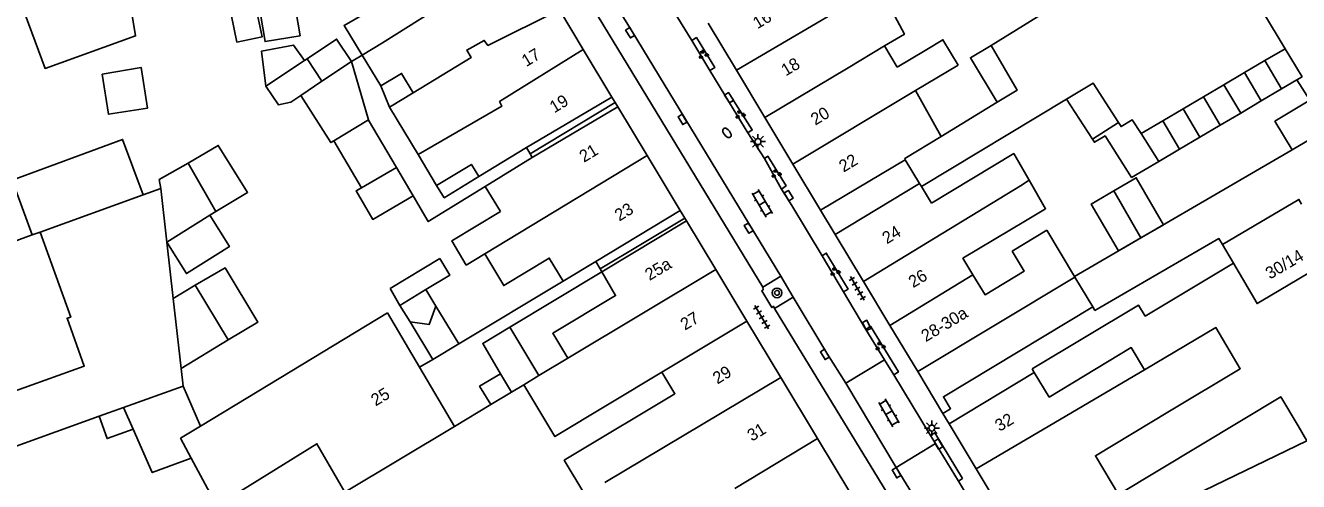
# Model space of a CAD drawing. Extents: x 132998 to 136004, y 396998 to 398512.
# Drawn here: x 134473 to 134578.1, y 397528 to 397565.7 of the extents above; entities that cross this region are included whole.
import ezdxf

# ---------------------------------------------------------------- set-up
doc = ezdxf.new("R2010")
doc.units = 0
for name, color, linetype in [('gg-afsc-erfafscheiding', 7, 'Continuous'), ('gg-afsc-muur', 7, 'Continuous'), ('gg-anno-huisnummerreeks BGT', 7, 'Continuous'), ('gg-bbg-bijgebouw', 7, 'Continuous'), ('gg-bbg-gedigitaliseerde bebouwing', 7, 'Continuous'), ('gg-bbg-gedigitaliseerde bebouwing onder overbouw', 7, 'Continuous'), ('gg-bbg-gedigitaliseerde bijgebouw', 7, 'Continuous'), ('gg-bbg-gedigitaliseerde overbouw', 7, 'Continuous'), ('gg-bbg-hoofdgebouw', 7, 'Continuous'), ('gg-bbg-luifel en loopbrug', 7, 'Continuous'), ('gg-bbg-onder overbouw', 7, 'Continuous'), ('gg-bbg-pand overbouw', 7, 'Continuous'), ('gg-bbg-tussenscheiding', 7, 'Continuous'), ('gg-bbg-tussenscheiding niveau 01', 7, 'Continuous'), ('gg-knt-verharding', 7, 'Continuous'), ('gg-knt-verharding nz', 7, 'Continuous'), ('gt-bbg-plantopografie pand', 7, 'Continuous'), ('gt-symb-boom', 7, 'Continuous'), ('gt-symb-brandkraan', 7, 'Continuous'), ('gt-symb-groenvak', 7, 'Continuous'), ('gt-symb-klinker verharding', 7, 'Continuous'), ('gt-symb-kolk', 7, 'Continuous'), ('gt-symb-lichtmast', 7, 'Continuous'), ('gt-symb-tegel verharding', 7, 'Continuous')]:
    doc.layers.add(name, color=color, linetype=linetype)

# ---------------------------------------------------------------- blocks, each defined once
blk = doc.blocks.new('gt0-GRVAK')
at = {"layer": 'gt-symb-groenvak'}
for p, q in [((-0.11, 0.19), (-0.23, 0.24)), ((-0.18, 0.15), (0.09, 0.15)), ((-0.09, 0.21), (-0.16, 0.32)), ((-0.05, 0.21), (-0.05, 0.39)), ((0, 0.21), (0.06, 0.32)), ((0.02, 0.19), (0.13, 0.24)), ((0.26, -0.05), (0.2, 0.06)), ((0.31, -0.05), (0.31, 0.13)), ((0.35, -0.05), (0.41, 0.06)), ((-0.24, -0.23), (-0.36, -0.18)), ((-0.32, -0.26), (-0.05, -0.26)), ((-0.23, -0.21), (-0.29, -0.09)), ((-0.18, -0.2), (-0.18, -0.02)), ((-0.14, -0.21), (-0.07, -0.09)), ((-0.12, -0.23), (0, -0.18)), ((0.24, -0.07), (0.12, -0.02)), ((0.17, -0.11), (0.44, -0.11)), ((0.37, -0.07), (0.49, -0.02))]:
    blk.add_line(p, q, dxfattribs=at)
blk = doc.blocks.new('gt0-KL1')
at = {"layer": 'gt-symb-klinker verharding'}
for p, q in [((-1.15, 0.3), (1.15, 0.3)), ((-1, -0.3), (-1, 0.3)), ((-0.5, 0.3), (-0.5, 0.45)), ((0, -0.3), (0, 0.3)), ((0.5, 0.3), (0.5, 0.45)), ((1, -0.3), (1, 0.3)), ((-1.15, -0.3), (1.15, -0.3)), ((-0.5, -0.45), (-0.5, -0.3)), ((0.5, -0.45), (0.5, -0.3))]:
    blk.add_line(p, q, dxfattribs=at)
blk = doc.blocks.new('gt0-LMAST')
at = {"layer": 'gt-symb-lichtmast'}
for p, q in [((-0.18, 0.17), (-0.45, 0.44)), ((-0.01, 0.25), (-0.01, 0.62)), ((0.17, 0.17), (0.44, 0.44)), ((-0.26, 0), (-0.63, 0)), ((-0.18, -0.18), (-0.45, -0.45)), ((-0.01, -0.25), (-0.01, -0.63)), ((0.44, -0.45), (0.17, -0.18)), ((0.24, 0), (0.62, 0))]:
    blk.add_line(p, q, dxfattribs=at)
blk.add_circle((-0.01, 0), 0.25, dxfattribs=at)
blk = doc.blocks.new('gt0-KOLK')
at = {"layer": 'gt-symb-kolk'}
blk.add_lwpolyline([(0, 0), (0.38, 0), (0.38, 0.4), (-0.37, 0.4), (-0.37, 0), (0, 0)], dxfattribs=at)
blk = doc.blocks.new('gt0-BOOM')
at = {"layer": 'gt-symb-boom'}
for radius in [0.4, 0.2]:
    blk.add_circle((0, 0), radius, dxfattribs=at)
blk = doc.blocks.new('gt0-TEG1')
at = {"layer": 'gt-symb-tegel verharding'}
for p, q in [((-1.12, 0), (1.13, 0)), ((-0.9, -0.25), (-0.9, 0.25)), ((-0.45, -0.25), (-0.45, 0.25)), ((0, -0.25), (0, 0.25)), ((0.45, -0.25), (0.45, 0.25)), ((0.9, -0.25), (0.9, 0.25))]:
    blk.add_line(p, q, dxfattribs=at)
blk = doc.blocks.new('gt0-BR')
at = {"layer": 'gt-symb-brandkraan'}
for centre, radius, start, end in [((-0.24, 0), 0.206, 107.5669, 252.4331), ((0.6, -2.66), 3, 106.892, 107.5669), ((0, -0.69), 0.938, 73.108, 106.892), ((-0.6, -2.66), 3, 72.4331, 73.108), ((0.24, 0), 0.206, 287.567, 72.4331), ((0.6, 2.66), 3, 252.4331, 253.108), ((0, 0.69), 0.938, 253.108, 286.8921), ((-0.6, 2.66), 3, 286.8921, 287.567)]:
    blk.add_arc(centre, radius, start, end, dxfattribs=at)

msp = doc.modelspace()

# ---------------------------------------------------------------- linework, layer by layer
at = {"layer": 'gg-afsc-erfafscheiding'}
for p, q in [((134552.72, 397564.04), (134559.96, 397568.52)), ((134499.91, 397562.71), (134500.8, 397563.24)), ((134502.32, 397560.71), (134503.04, 397558.96)), ((134546.98, 397552.39), (134558.96, 397559.6)), ((134548.6, 397556.53), (134553.22, 397559.35)), ((134473.55, 397548.41), (134461.32, 397543.98)), ((134520.57, 397545.36), (134512.98, 397540.79)), ((134517.38, 397544.6), (134508.76, 397539.42)), ((134506.62, 397538.13), (134505.53, 397537.48)), ((134511.41, 397534.4), (134508.4, 397532.6))]:
    msp.add_line(p, q, dxfattribs=at)
for points in [[(134510.41, 397553.23), (134507.56, 397551.47), (134506.94, 397552.49)], [(134510.95, 397552.4), (134506.25, 397549.5), (134504.99, 397551.64)]]:
    msp.add_lwpolyline(points, dxfattribs=at)
at = {"layer": 'gg-afsc-muur'}
msp.add_line((134577.58, 397555.44), (134559.62, 397544.98), dxfattribs=at)
at = {"layer": 'gg-bbg-bijgebouw'}
msp.add_lwpolyline([(134584.08, 397558.68), (134583.81, 397559.09), (134577.58, 397555.44)], dxfattribs=at)
at = {"layer": 'gg-bbg-gedigitaliseerde bebouwing'}
for p, q in [((134502.32, 397560.71), (134500.8, 397563.24)), ((134544.98, 397562.25), (134543.93, 397564.01)), ((134547.29, 397563.63), (134544.98, 397562.25)), ((134550, 397562.42), (134546.48, 397560.32)), ((134505, 397560.14), (134503.04, 397558.96)), ((134548.6, 397556.53), (134546.48, 397560.32)), ((134503.04, 397558.96), (134505.41, 397555.03)), ((134545.59, 397554.7), (134548.6, 397556.53)), ((134505.41, 397555.03), (134506.94, 397552.49)), ((134510.41, 397553.23), (134514.35, 397555.61)), ((134510.95, 397552.4), (134514.84, 397554.8)), ((134545.64, 397554.6), (134545.59, 397554.7)), ((134546.98, 397552.39), (134546.82, 397552.64)), ((134510.95, 397552.4), (134512.2, 397550.33)), ((134547.8, 397551.03), (134546.98, 397552.39)), ((134557.32, 397548.8), (134554.45, 397547.07)), ((134559.62, 397544.98), (134557.32, 397548.8)), ((134510.91, 397546.83), (134509.39, 397545.91)), ((134517.38, 397544.6), (134520.07, 397546.22)), ((134559.64, 397544.93), (134559.62, 397544.98)), ((134492.25, 397535.53), (134502.89, 397541.97)), ((134502.89, 397541.97), (134505.53, 397537.48)), ((134517.77, 397538.22), (134515.38, 397536.79)), ((134505.53, 397537.48), (134508.4, 397532.6)), ((134556.29, 397537.06), (134556.11, 397537.36)), ((134492.25, 397535.53), (134487.45, 397532.63))]:
    msp.add_line(p, q, dxfattribs=at)
for points in [[(134500.8, 397563.24), (134499.3, 397565.7), (134505.46, 397569.28)], [(134544.56, 397566.88), (134545.57, 397564.97), (134543.93, 397564.01)], [(134550, 397562.42), (134548.74, 397564.51), (134547.29, 397563.63)], [(134502.32, 397560.71), (134504.04, 397561.74), (134505, 397560.14)], [(134547.8, 397551.03), (134554.59, 397555.12), (134555.86, 397552.92)], [(134510.41, 397553.23), (134509.81, 397554.22), (134506.94, 397552.49)], [(134555.86, 397552.92), (134557.22, 397550.57), (134555.57, 397549.58)], [(134512.2, 397550.33), (134508.18, 397547.91), (134509.39, 397545.91)], [(134551.22, 397545.12), (134550.4, 397546.48), (134555.57, 397549.58)], [(134561.29, 397542.16), (134571.53, 397548.1), (134571.82, 397547.62)], [(134517.38, 397544.6), (134516.24, 397546.49), (134512.48, 397544.22), (134510.91, 397546.83)], [(134551.22, 397545.12), (134552.22, 397543.46), (134555.45, 397545.41), (134554.45, 397547.07)], [(134517.77, 397538.22), (134516.53, 397540.29), (134521.72, 397543.4), (134520.57, 397545.36)], [(134572.73, 397546.06), (134565.45, 397541.71), (134564.89, 397542.61), (134556.11, 397537.36)], [(134565.4, 397537.28), (134571.29, 397540.75), (134573.29, 397537.36), (134567.46, 397533.86), (134561.33, 397530.18), (134563.23, 397526.97)], [(134565.4, 397537.28), (134564.3, 397539.1), (134557.52, 397535.02), (134556.29, 397537.06)], [(134525.54, 397537.07), (134516.71, 397531.76), (134514.14, 397536.04)], [(134525.54, 397537.07), (134526.61, 397535.3), (134518.16, 397530.22)], [(134578.08, 397532.65), (134576.64, 397535.04), (134563.23, 397526.97)], [(134508.4, 397532.6), (134499.36, 397527.18), (134497.05, 397531.16), (134488.8, 397526.05), (134486.68, 397529.98)], [(134578.08, 397532.65), (134578.8, 397531.42), (134568.6, 397526.49)], [(134518.16, 397530.22), (134517.48, 397529.81), (134519.17, 397526.99)]]:
    msp.add_lwpolyline(points, dxfattribs=at)
at = {"layer": 'gg-bbg-gedigitaliseerde bebouwing onder overbouw'}
for p, q in [((134514.35, 397555.61), (134521.41, 397559.78)), ((134514.84, 397554.8), (134521.9, 397558.97)), ((134538.64, 397550.46), (134545.64, 397554.6)), ((134539.85, 397548.45), (134546.82, 397552.64)), ((134520.07, 397546.22), (134527.05, 397550.42)), ((134520.57, 397545.36), (134527.56, 397549.56))]:
    msp.add_line(p, q, dxfattribs=at)
at = {"layer": 'gg-bbg-gedigitaliseerde bijgebouw'}
for p, q in [((134577, 397563.77), (134575.13, 397566.87)), ((134575.33, 397562.79), (134577, 397563.77)), ((134496.02, 397562.8), (134492.84, 397560.68)), ((134496.24, 397562.94), (134496.02, 397562.8)), ((134497.47, 397561.09), (134496.24, 397562.94)), ((134573.64, 397561.8), (134575.33, 397562.79)), ((134495.72, 397559.92), (134497.47, 397561.09)), ((134571.95, 397560.8), (134573.64, 397561.8)), ((134576.71, 397560.45), (134577.97, 397561.2)), ((134570.27, 397559.8), (134571.95, 397560.8)), ((134575.02, 397559.46), (134576.71, 397560.45)), ((134495.72, 397559.92), (134494.9, 397559.37)), ((134561.09, 397556.31), (134558.96, 397559.6)), ((134568.58, 397558.81), (134570.27, 397559.8)), ((134573.34, 397558.46), (134575.02, 397559.46)), ((134566.89, 397557.82), (134568.58, 397558.81)), ((134571.65, 397557.46), (134573.34, 397558.46)), ((134565.11, 397556.77), (134566.89, 397557.82)), ((134569.96, 397556.47), (134571.65, 397557.46)), ((134568.27, 397555.47), (134569.96, 397556.47)), ((134566.58, 397554.47), (134568.27, 397555.47)), ((134488.7, 397550.34), (134486.41, 397554.34)), ((134482.7, 397551.7), (134484.15, 397552.23)), ((134488.2, 397550.03), (134488.7, 397550.34)), ((134473.55, 397548.41), (134474.21, 397548.64)), ((134484.65, 397547.81), (134485.18, 397543.15)), ((134507.2, 397546.45), (134503.09, 397543.97)), ((134575.77, 397543.38), (134580.96, 397546.45)), ((134486.99, 397544.25), (134485.18, 397543.15)), ((134489.71, 397539.75), (134486.99, 397544.25)), ((134503.09, 397543.97), (134503.91, 397542.59)), ((134506.05, 397543.89), (134506.88, 397542.52)), ((134503.91, 397542.59), (134504.74, 397541.22)), ((134512.98, 397540.79), (134515.38, 397536.79)), ((134489.71, 397539.75), (134485.83, 397537.37)), ((134485.83, 397537.37), (134486, 397535.92)), ((134512.21, 397536.95), (134513.12, 397535.43)), ((134486, 397535.92), (134487.45, 397532.63)), ((134514.14, 397536.04), (134513.12, 397535.43)), ((134467.44, 397529.26), (134479.07, 397533.43))]:
    msp.add_line(p, q, dxfattribs=at)
for points in [[(134481.03, 397571.26), (134482.08, 397564.83), (134474.61, 397562.15), (134472.34, 397568.32)], [(134492.18, 397567.95), (134492.77, 397564.36), (134495.66, 397564.84), (134495.07, 397568.42), (134492.18, 397567.95)], [(134553.22, 397559.35), (134551.01, 397563.03), (134552.72, 397564.04)], [(134552.72, 397564.04), (134554.88, 397560.36), (134553.22, 397559.35)], [(134479.31, 397561.68), (134482.54, 397562.21), (134483.07, 397558.87), (134479.83, 397558.36), (134479.31, 397561.68)], [(134577.97, 397561.2), (134579.03, 397559.52), (134576.16, 397557.79), (134577.58, 397555.44)], [(134494.9, 397559.37), (134493.88, 397559.13), (134492.84, 397560.68)], [(134563.24, 397557.69), (134561.16, 397560.92), (134558.96, 397559.6)], [(134565.11, 397556.77), (134564.38, 397557.9), (134563.45, 397557.35), (134563.24, 397557.69)], [(134482.7, 397551.7), (134481.01, 397556.29), (134471.89, 397552.93), (134473.55, 397548.41)], [(134566.58, 397554.47), (134564.33, 397553.15), (134562.13, 397556.58), (134561.25, 397556.06), (134561.09, 397556.31)], [(134486.41, 397554.34), (134484.03, 397552.97), (134484.15, 397552.23)], [(134571.82, 397547.62), (134578.14, 397551.33), (134578.36, 397550.93)], [(134484.65, 397547.81), (134486.27, 397545.21), (134489.83, 397547.44), (134488.2, 397550.03)], [(134474.21, 397548.64), (134476.72, 397541.62), (134476.42, 397541.52), (134477.84, 397537.58), (134465.99, 397533.33)], [(134506.05, 397543.89), (134508.02, 397545.08), (134507.2, 397546.45)], [(134572.73, 397546.06), (134574.68, 397542.74), (134575.77, 397543.38)], [(134506.88, 397542.52), (134506.33, 397541.02), (134504.74, 397541.22)], [(134512.98, 397540.79), (134510.75, 397539.45), (134512.21, 397536.95)], [(134481.88, 397532.37), (134479.73, 397531.59), (134479.07, 397533.43)], [(134481.88, 397532.37), (134483.46, 397528.79), (134486.68, 397529.98)]]:
    msp.add_lwpolyline(points, dxfattribs=at)
at = {"layer": 'gg-bbg-gedigitaliseerde overbouw'}
for p, q in [((134514.35, 397555.61), (134514.65, 397555.1)), ((134514.65, 397555.1), (134514.84, 397554.8)), ((134545.64, 397554.6), (134546.82, 397552.64)), ((134520.07, 397546.22), (134520.43, 397545.61)), ((134520.43, 397545.61), (134520.57, 397545.36))]:
    msp.add_line(p, q, dxfattribs=at)
at = {"layer": 'gg-bbg-hoofdgebouw'}
for p, q in [((134519.04, 397563.71), (134517.07, 397566.98)), ((134531.7, 397561.99), (134529.36, 397565.88)), ((134521.41, 397559.78), (134519.04, 397563.71)), ((134534.04, 397558.1), (134531.7, 397561.99)), ((134524.32, 397554.95), (134521.9, 397558.97)), ((134536.36, 397554.25), (134534.04, 397558.1)), ((134527.05, 397550.42), (134524.32, 397554.95)), ((134538.64, 397550.46), (134536.36, 397554.25)), ((134529.99, 397545.54), (134527.56, 397549.56)), ((134542.18, 397544.56), (134539.85, 397548.45)), ((134532.55, 397541.28), (134529.99, 397545.54)), ((134544.36, 397540.94), (134542.18, 397544.56)), ((134561.11, 397542.46), (134561.29, 397542.16)), ((134535.35, 397536.64), (134532.55, 397541.28)), ((134546.66, 397537.12), (134544.36, 397540.94)), ((134538.39, 397531.59), (134535.35, 397536.64)), ((134549.26, 397532.8), (134548.74, 397533.67)), ((134551.48, 397529.11), (134549.26, 397532.8)), ((134541.05, 397527.17), (134538.39, 397531.59)), ((134553.57, 397525.63), (134551.48, 397529.11))]:
    msp.add_line(p, q, dxfattribs=at)
at = {"layer": 'gg-bbg-luifel en loopbrug'}
for p, q in [((134497.47, 397561.09), (134499.91, 397562.71)), ((134501.31, 397557.91), (134499.91, 397562.71)), ((134498.46, 397556.18), (134501.31, 397557.91)), ((134500.73, 397552.29), (134498.46, 397556.18)), ((134503.61, 397553.98), (134500.73, 397552.29)), ((134504.99, 397551.64), (134503.61, 397553.98)), ((134506.88, 397542.52), (134508.76, 397539.42)), ((134504.74, 397541.22), (134506.62, 397538.13)), ((134508.76, 397539.42), (134506.62, 397538.13)), ((134513.12, 397535.43), (134511.41, 397534.4))]:
    msp.add_line(p, q, dxfattribs=at)
for points in [[(134489.73, 397567.84), (134491.8, 397568.26), (134492.52, 397564.75), (134490.45, 397564.32), (134489.73, 397567.84)], [(134499.91, 397562.71), (134498.68, 397564.57), (134496.24, 397562.94)], [(134492.84, 397560.68), (134492.48, 397563.58), (134495.13, 397564.08), (134496.02, 397562.8)], [(134498.46, 397556.18), (134498.21, 397556.02), (134495.72, 397559.92)], [(134503.61, 397553.98), (134501.31, 397557.89), (134501.31, 397557.91)], [(134488.7, 397550.34), (134491.33, 397551.91), (134488.9, 397555.79), (134486.41, 397554.34)], [(134500.73, 397552.29), (134500.29, 397552.03), (134501.66, 397549.68), (134504.99, 397551.64)], [(134489.71, 397539.75), (134492.18, 397541.21), (134489.47, 397545.7), (134486.99, 397544.25)], [(134512.21, 397536.95), (134510.49, 397535.92), (134511.41, 397534.4)]]:
    msp.add_lwpolyline(points, dxfattribs=at)
at = {"layer": 'gg-bbg-onder overbouw'}
msp.add_line((134546.66, 397537.12), (134559.64, 397544.93), dxfattribs=at)
msp.add_lwpolyline([(134561.11, 397542.46), (134548.78, 397535.05), (134549.38, 397534.05), (134548.74, 397533.67)], dxfattribs=at)
at = {"layer": 'gg-bbg-pand overbouw'}
for p, q in [((134521.41, 397559.78), (134521.68, 397559.33)), ((134521.68, 397559.33), (134521.9, 397558.97)), ((134527.42, 397549.8), (134527.05, 397550.42)), ((134527.56, 397549.56), (134527.42, 397549.8)), ((134539.85, 397548.45), (134538.64, 397550.46)), ((134559.64, 397544.93), (134561.11, 397542.46)), ((134546.66, 397537.12), (134548.74, 397533.67))]:
    msp.add_line(p, q, dxfattribs=at)
at = {"layer": 'gg-bbg-tussenscheiding'}
for p, q in [((134531.7, 397561.99), (134544.03, 397569.26)), ((134500.8, 397563.24), (134502.46, 397564.25)), ((134540.93, 397562.2), (134543.93, 397564.01)), ((134577, 397563.77), (134578.4, 397561.45)), ((134534.04, 397558.1), (134540.93, 397562.2)), ((134576.71, 397560.45), (134575.33, 397562.79)), ((134575.02, 397559.46), (134573.64, 397561.8)), ((134578.4, 397561.45), (134577.97, 397561.2)), ((134546.48, 397560.32), (134536.36, 397554.25)), ((134573.34, 397558.46), (134571.95, 397560.8)), ((134571.65, 397557.46), (134570.27, 397559.8)), ((134569.96, 397556.47), (134568.58, 397558.81)), ((134563.24, 397557.69), (134561.09, 397556.31)), ((134568.27, 397555.47), (134566.89, 397557.82)), ((134565.11, 397556.77), (134566.58, 397554.47)), ((134524.32, 397554.95), (134510.91, 397546.83)), ((134474.21, 397548.64), (134482.7, 397551.7)), ((134484.15, 397552.23), (134484.65, 397547.81)), ((134484.65, 397547.81), (134488.2, 397550.03)), ((134571.82, 397547.62), (134572.73, 397546.06)), ((134529.99, 397545.54), (134517.77, 397538.22)), ((134551.22, 397545.12), (134544.36, 397540.94)), ((134485.18, 397543.15), (134485.83, 397537.37)), ((134503.91, 397542.59), (134506.05, 397543.89)), ((134532.55, 397541.28), (134525.54, 397537.07)), ((134556.29, 397537.06), (134549.26, 397532.8)), ((134565.4, 397537.28), (134551.48, 397529.11)), ((134481.09, 397534.16), (134486, 397535.92)), ((134515.38, 397536.79), (134514.14, 397536.04)), ((134535.35, 397536.64), (134520.83, 397527.98)), ((134479.07, 397533.43), (134481.09, 397534.16)), ((134481.09, 397534.16), (134481.88, 397532.37)), ((134538.39, 397531.59), (134531.57, 397527.46))]:
    msp.add_line(p, q, dxfattribs=at)
for points in [[(134502.46, 397564.25), (134508.46, 397568.05), (134508.3, 397568.89), (134516.23, 397570.77)], [(134517.07, 397566.98), (134511.17, 397564.04), (134510.87, 397564.46), (134509.42, 397563.66), (134509.79, 397563.05), (134505, 397560.14)], [(134505.41, 397555.03), (134512.31, 397559.03), (134512.13, 397559.41), (134519.04, 397563.71)], [(134555.86, 397552.92), (134555.15, 397552.45), (134542.18, 397544.56)], [(134487.45, 397532.63), (134485.79, 397531.62), (134486.68, 397529.98)]]:
    msp.add_lwpolyline(points, dxfattribs=at)
at = {"layer": 'gg-bbg-tussenscheiding niveau 01'}
for p, q in [((134514.65, 397555.1), (134521.68, 397559.33)), ((134520.43, 397545.61), (134527.42, 397549.8))]:
    msp.add_line(p, q, dxfattribs=at)
at = {"layer": 'gg-knt-verharding'}
for p, q in [((134533.87, 397544.09), (134519.5, 397567.69)), ((134528.01, 397564.45), (134529.51, 397561.97)), ((134531.13, 397559.3), (134529.51, 397561.97)), ((134531.13, 397559.3), (134532.64, 397556.84)), ((134534, 397554.7), (134532.64, 397556.84)), ((134534, 397554.7), (134535.41, 397552.18)), ((134538.76, 397546.68), (134540.54, 397543.7)), ((134535.36, 397545.01), (134533.87, 397544.09)), ((134535.36, 397545.01), (134536.38, 397543.27)), ((134536.38, 397543.27), (134534.84, 397542.32)), ((134542.39, 397540.61), (134540.54, 397543.7)), ((134546.11, 397523.89), (134534.84, 397542.32)), ((134542.39, 397540.61), (134543.91, 397538.1)), ((134543.91, 397538.1), (134540.72, 397536.17)), ((134543.91, 397538.1), (134544.69, 397536.86)), ((134547.73, 397531.86), (134544.69, 397536.86)), ((134540.72, 397536.17), (134544.89, 397529.22)), ((134547.73, 397531.86), (134548.14, 397531.2)), ((134548.14, 397531.2), (134544.89, 397529.22)), ((134550.91, 397526.61), (134550.03, 397528.07))]:
    msp.add_line(p, q, dxfattribs=at)
for points in [[(134524.58, 397569.9), (134526.49, 397566.9), (134528.01, 397564.45)], [(134529.51, 397561.97), (134529.91, 397562.21), (134528.39, 397564.69), (134528.01, 397564.45)], [(134532.64, 397556.84), (134533, 397557.07), (134531.46, 397559.51), (134531.13, 397559.3)], [(134535.41, 397552.18), (134535.8, 397552.46), (134534.3, 397554.9), (134534, 397554.7)], [(134538.76, 397546.68), (134536.26, 397550.84), (134535.41, 397552.18)], [(134540.54, 397543.7), (134540.91, 397543.93), (134539.11, 397546.91), (134538.76, 397546.68)], [(134534.84, 397542.32), (134534.75, 397542.51), (134534.62, 397542.41), (134533.79, 397543.8), (134533.9, 397543.88), (134533.87, 397544.09)], [(134544.69, 397536.86), (134545.07, 397537.1), (134542.77, 397540.87), (134542.39, 397540.61)], [(134550.03, 397528.07), (134550.36, 397528.3), (134548.09, 397532.07), (134547.73, 397531.86)], [(134548.14, 397531.2), (134548.21, 397531.04), (134550.03, 397528.07)]]:
    msp.add_lwpolyline(points, dxfattribs=at)
at = {"layer": 'gg-knt-verharding nz'}
msp.add_line((134544.89, 397529.22), (134547.6, 397524.81), dxfattribs=at)
for points in [[(134520.8, 397568.49), (134522.36, 397566.34), (134523.08, 397565.19), (134535.36, 397545.01)], [(134536.38, 397543.27), (134539.17, 397538.64), (134540.72, 397536.17)]]:
    msp.add_lwpolyline(points, dxfattribs=at)
at = {"layer": 'gt-bbg-plantopografie pand'}
msp.add_line((134562.85, 397552.03), (134565.1, 397548.17), dxfattribs=at)
for points in [[(134565.1, 397548.17), (134566.96, 397549.25), (134564.71, 397553.12), (134562.85, 397552.03)], [(134562.85, 397552.03), (134560.99, 397550.95), (134563.24, 397547.08), (134565.1, 397548.17)]]:
    msp.add_lwpolyline(points, dxfattribs=at)

# ---------------------------------------------------------------- block references
at = {"layer": 'gt-symb-boom'}
msp.add_blockref('gt0-BOOM', (134535.05, 397543.62), dxfattribs=at)
at = {"layer": 'gt-symb-brandkraan', "rotation": -52.96870621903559}
msp.add_blockref('gt0-BR', (134530.91, 397556.83), dxfattribs=at)
at = {"layer": 'gt-symb-groenvak'}
for p in [(134528.94, 397563.29), (134531.98, 397558.34), (134534.96, 397553.45), (134539.82, 397545.37), (134543.54, 397539.21)]:
    msp.add_blockref('gt0-GRVAK', p, dxfattribs=at)
at = {"layer": 'gt-symb-klinker verharding', "rotation": -59.61576270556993}
for p in [(134533.82, 397551.02), (134544.29, 397533.72)]:
    msp.add_blockref('gt0-KL1', p, dxfattribs=at)
at = {"layer": 'gt-symb-kolk'}
for p, rotation in [((134523.08, 397565.19), 122.06953365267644), ((134530.92, 397559.62), -56.786677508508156), ((134527.41, 397558.04), 121.18933474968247), ((134535.83, 397551.55), -58.77051297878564), ((134532.87, 397549.06), 121.29452633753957), ((134542.27, 397540.85), -63.92217677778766), ((134539.17, 397538.64), 121.10630715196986), ((134548.2, 397531.04), -60.31517715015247), ((134545.09, 397528.87), 119.79693286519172)]:
    msp.add_blockref('gt0-KOLK', p, dxfattribs=dict(at, rotation=rotation))
at = {"layer": 'gt-symb-lichtmast'}
for p in [(134533.48, 397556.11), (134547.84, 397532.46)]:
    msp.add_blockref('gt0-LMAST', p, dxfattribs=at)
at = {"layer": 'gt-symb-tegel verharding'}
for p, rotation in [((134541.68, 397543.98), 119.95108264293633), ((134533.78, 397541.61), 119.9510826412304)]:
    msp.add_blockref('gt0-TEG1', p, dxfattribs=dict(at, rotation=rotation))

# ---------------------------------------------------------------- texts
at = {"layer": 'gg-anno-huisnummerreeks BGT'}
for s, rotation, p in [('16', 31.1, (134533.43, 397565.37)), ('17', 31.1, (134514.34, 397562.25)), ('18', 31, (134535.77, 397561.48)), ('19', 31.1, (134516.65, 397558.43)), ('20', 31, (134538.21, 397557.42)), ('21', 31.1, (134519.1, 397554.35)), ('22', 31, (134540.54, 397553.54)), ('23', 31.1, (134522.02, 397549.5)), ('24', 31.1, (134544.11, 397547.62)), ('25a', 30.5, (134524.51, 397544.6)), ('30/14', 30.4, (134575.75, 397544.71)), ('26', 31, (134546.28, 397544)), ('27', 31.1, (134527.45, 397540.5)), ('28-30a', 31, (134547.33, 397539.54)), ('29', 31.1, (134530.12, 397536.05)), ('25', 31.1, (134501.9, 397534.24)), ('32', 31, (134553.42, 397532.14)), ('31', 31.1, (134532.97, 397531.33))]:
    msp.add_text(s, height=1, rotation=rotation, dxfattribs=at).set_placement(p)

doc.saveas('drawing.dxf')
